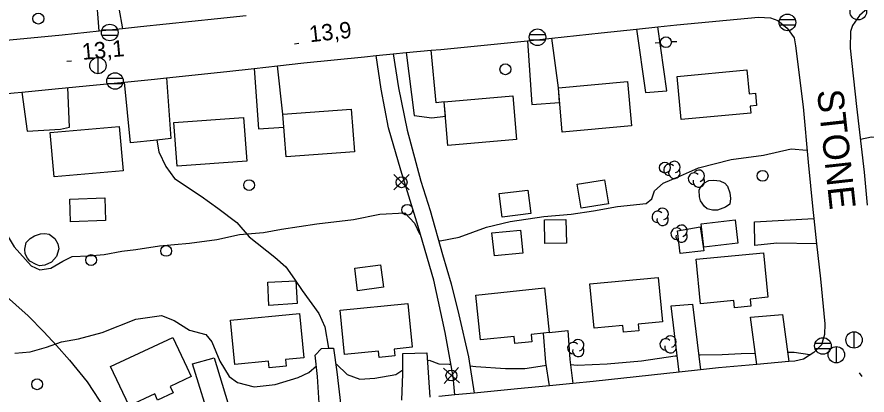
# Model space of a CAD drawing. Extents: x 646142 to 649934, y 5874075 to 5876351.
# Drawn here: x 646982.5 to 647138.5, y 5874686.7 to 5874756 of the extents above; entities that cross this region are included whole.
import ezdxf

# ---------------------------------------------------------------- set-up
doc = ezdxf.new("R2010")
doc.units = 0
for name, color, linetype in [('Niveau 1', 7, 'Continuous'), ('Niveau 15', 7, 'Continuous'), ('Niveau 19', 7, 'Continuous'), ('Niveau 2', 7, 'Continuous'), ('Niveau 21', 7, 'Continuous'), ('Niveau 22', 7, 'Continuous'), ('Niveau 3', 7, 'Continuous'), ('Niveau 31', 7, 'Continuous'), ('Niveau 36', 7, 'Continuous'), ('Niveau 44', 7, 'Continuous')]:
    doc.layers.add(name, color=color, linetype=linetype)

msp = doc.modelspace()

# ---------------------------------------------------------------- linework, layer by layer
at = {"layer": 'Niveau 1'}
for points in [[(646982.09, 5874694.31), (646984.88, 5874694.59), (646987.86, 5874695.45), (646990.63, 5874696.4), (646993.78, 5874696.97), (646998.07, 5874698.1), (647004.29, 5874700.56), (647009, 5874701.23), (647011.34, 5874700.3), (647014.15, 5874698.54), (647017.12, 5874697.79), (647018.22, 5874696.39), (647019.7, 5874692.85), (647021.39, 5874690.04), (647022.93, 5874688.93), (647026.01, 5874688.19), (647029.87, 5874688.56), (647034.11, 5874689.89), (647036.04, 5874690.8), (647037.43, 5874692)], [(647107.63, 5874694.04), (647107.9, 5874694.05), (647111.95, 5874694.08), (647115.41, 5874694.3), (647118.03, 5874694.36)], [(647123.95, 5874694.5), (647125.13, 5874694.53), (647128, 5874694.11), (647128.05, 5874693.99)], [(647057.83, 5874692.95), (647058.11, 5874693.04), (647059.91, 5874692.36), (647061.83, 5874692.31), (647062.15, 5874692.3)], [(647084.07, 5874692.23), (647085.33, 5874692.12), (647090.82, 5874692.39), (647097.09, 5874692.95), (647103.28, 5874693.85), (647103.69, 5874693.87)], [(647040.98, 5874692.31), (647041.11, 5874692.32), (647043.07, 5874690.43), (647045.4, 5874689.57), (647048.17, 5874689.73), (647052, 5874690.45), (647053.29, 5874691.29)], [(647065.63, 5874692.04), (647066.73, 5874691.92), (647072.16, 5874691.51), (647075.67, 5874691.53), (647079.28, 5874692.08), (647079.64, 5874692.13)]]:
    msp.add_lwpolyline(points, dxfattribs=at)
at = {"layer": 'Niveau 19'}
for points in [[(646997.57, 5874753.4), (646996.98, 5874760.58), (646996.52, 5874764.73), (646999.3, 5874764.95), (647000.2, 5874765.03), (647001.16, 5874757.65), (647001.82, 5874753.84)], [(647096.21, 5874753.79), (647097.87, 5874742.17), (647101.77, 5874742.48), (647100.1, 5874754.2)], [(647076.16, 5874751.65), (647077.01, 5874739.96), (647082.09, 5874740.33)], [(647081.85, 5874743.01), (647080.63, 5874752.13)], [(647053.94, 5874749.46), (647055.36, 5874737.93), (647058.63, 5874737.49), (647061.12, 5874737.83)], [(647060.9, 5874740.47), (647059.41, 5874740.24), (647058.5, 5874749.9)], [(647031.29, 5874738.18), (647030.31, 5874747.06)], [(647025.98, 5874746.58), (647026.78, 5874735.46), (647031.47, 5874735.82)], [(647009.92, 5874744.84), (647010.73, 5874733.72), (647008.12, 5874733.43), (647003.27, 5874732.9), (647002.22, 5874744.07)], [(646983.37, 5874742.23), (646984.31, 5874735.08), (646990.42, 5874735.45), (646992.11, 5874735.8), (646991.78, 5874743.05)], [(647129.26, 5874714.4), (647121.98, 5874714.5), (647117.91, 5874714.1), (647117.84, 5874718.41), (647128.75, 5874719.02)], [(647104.06, 5874690.86), (647102.59, 5874703), (647106.5, 5874703.31), (647107.96, 5874691.29)], [(647118.32, 5874692.27), (647117.14, 5874700.93), (647123.01, 5874701.4), (647124.18, 5874692.79)], [(647080.25, 5874688.37), (647079.56, 5874692.63), (647079.13, 5874698)], [(647080.17, 5874698.11), (647083.62, 5874698.5), (647083.94, 5874693.16), (647084.53, 5874688.78)], [(647038.01, 5874684.21), (647037.65, 5874690.03), (647037.21, 5874693.96), (647038.38, 5874695.22), (647039.64, 5874695.26), (647040.58, 5874695.28), (647041.17, 5874690.89), (647041.92, 5874684.62)], [(647053.1, 5874685.74), (647053.29, 5874690.55), (647053.33, 5874694.29), (647057.73, 5874694.41), (647058.28, 5874686.24)], [(647018.3, 5874680.74), (647014.71, 5874692.37), (647018.67, 5874693.47), (647022.2, 5874681.81)]]:
    msp.add_lwpolyline(points, dxfattribs=at)
at = {"layer": 'Niveau 2'}
for points in [[(647137.29, 5874733.62), (647137.32, 5874733.62), (647139.37, 5874734.02), (647144.01, 5874733.75), (647150.37, 5874734.55), (647155.61, 5874734.73), (647162.88, 5874734.27), (647169.32, 5874733.91), (647172.19, 5874734.19), (647179.89, 5874736.03), (647186.6, 5874736.68), (647190.32, 5874737.85), (647195.11, 5874740.68), (647200.16, 5874745.33), (647201.83, 5874747.39), (647201.81, 5874748.43), (647201.05, 5874752.04), (647201.15, 5874752.57)], [(647059.87, 5874714.94), (647060.14, 5874714.93), (647063.62, 5874715.62), (647068.68, 5874717.48), (647073, 5874718.47), (647079.17, 5874719.43), (647084.18, 5874719.83), (647088.3, 5874720.45), (647092.69, 5874721.26), (647097.97, 5874721.8), (647099, 5874722.64), (647099.51, 5874724.14), (647101.07, 5874725.55), (647104.26, 5874726.85), (647107.56, 5874728.34), (647113.56, 5874729.87), (647119.52, 5874730.63), (647124.57, 5874731.79), (647127.48, 5874731.56), (647127.53, 5874731.56)], [(646980.5, 5874716.27), (646981.92, 5874713.82), (646985.05, 5874710.34), (646986.67, 5874709.65), (646988.68, 5874709.93), (646990.89, 5874711.21), (646992.57, 5874712.04), (646995.57, 5874712.17), (646998.45, 5874712.46), (647001.7, 5874713.07), (647004.29, 5874713.33), (647008.64, 5874714.03), (647014.11, 5874714.52), (647019.16, 5874715.16), (647023.31, 5874716.13), (647027.74, 5874716.49), (647031.05, 5874717.1), (647037.52, 5874718.08), (647044.24, 5874718.85), (647049.08, 5874719.82), (647053.64, 5874720.07), (647055.47, 5874718.18), (647056.33, 5874716.2), (647056.57, 5874716.02)]]:
    msp.add_lwpolyline(points, dxfattribs=at)
at = {"layer": 'Niveau 21'}
for points in [[(647138.67, 5874757.62), (647137.16, 5874756.3), (647135.83, 5874754.42), (647135.47, 5874753.34), (647135.42, 5874750.3), (647136.59, 5874739.56), (647138.01, 5874727.55), (647138.56, 5874721.51)], [(647024.54, 5874756.21), (647019.26, 5874755.65), (647005.14, 5874754.18), (647001.82, 5874753.84), (646997.57, 5874753.4), (646990.78, 5874752.69), (646977.21, 5874751.38)], [(646983.37, 5874742.23), (646989.47, 5874742.83), (646995.16, 5874743.38), (647002.22, 5874744.07), (647007.69, 5874744.61), (647009.92, 5874744.84), (647021.01, 5874746.02), (647025.98, 5874746.58), (647030.31, 5874747.06), (647035.12, 5874747.61), (647046.25, 5874748.72), (647048.43, 5874748.93), (647051.53, 5874749.23), (647053.94, 5874749.46), (647058.5, 5874749.9), (647060.25, 5874750.07), (647073.1, 5874751.32), (647076.16, 5874751.65), (647080.63, 5874752.13), (647089.72, 5874753.11), (647096.21, 5874753.79), (647100.1, 5874754.2), (647103.59, 5874754.56), (647118.61, 5874755.99), (647120.82, 5874755.82), (647122.13, 5874755.34), (647123.86, 5874753.96), (647125.16, 5874752.21), (647125.4, 5874750.71), (647126.79, 5874739.53), (647127.74, 5874729.35), (647128.57, 5874720.68), (647128.75, 5874719.02), (647129.26, 5874714.4), (647129.97, 5874707.96), (647130.76, 5874699.74), (647130.69, 5874697.75), (647130.16, 5874695.84), (647128.77, 5874694.45), (647126.89, 5874693.25), (647125.3, 5874692.89), (647124.18, 5874692.79), (647118.32, 5874692.27), (647111.26, 5874691.65), (647107.96, 5874691.29), (647104.06, 5874690.86), (647098.97, 5874690.31), (647088.26, 5874689.14)], [(646918.21, 5874683.19), (646922.73, 5874690.97), (646925.68, 5874696.16), (646928.52, 5874701.15), (646930.28, 5874704.33), (646933.79, 5874710.69), (646937.07, 5874716.82), (646938.82, 5874720.09), (646941.49, 5874724.4), (646944.35, 5874727.78), (646947.9, 5874731.21), (646950.59, 5874733.32), (646951.39, 5874733.94), (646955.26, 5874736.35), (646961.22, 5874738.69), (646963.31, 5874739.38), (646964.49, 5874739.77), (646967.99, 5874740.38), (646971.81, 5874741.06), (646981.94, 5874742.09), (646983.37, 5874742.23)], [(647088.26, 5874689.14), (647084.53, 5874688.78), (647080.25, 5874688.37), (647074.33, 5874687.79), (647066.39, 5874687.03), (647062.84, 5874686.68), (647059.93, 5874686.4)]]:
    msp.add_lwpolyline(points, dxfattribs=at)
at = {"layer": 'Niveau 22'}
for points in [[(647062.84, 5874686.68), (647062.57, 5874690.05), (647061.09, 5874698.11), (647059.02, 5874707.75), (647056.12, 5874717.55), (647052.95, 5874727.91), (647050.69, 5874735.65), (647049.3, 5874742.76), (647048.43, 5874748.93)], [(647051.53, 5874749.23), (647052.5, 5874743.02), (647054.07, 5874735.23), (647056.58, 5874725.87), (647058.29, 5874720.53), (647060.58, 5874712.44), (647062.18, 5874707.08), (647063.58, 5874701.36), (647065.38, 5874693.68), (647066.39, 5874687.03)], [(646950.59, 5874733.32), (646953.87, 5874731.6), (646960.57, 5874727.69), (646964.48, 5874724.34), (646966.86, 5874722.2), (646969.41, 5874717.97), (646970.81, 5874715.04), (646973.08, 5874711.49), (646977.11, 5874707.73), (646984.49, 5874701.19), (646987.4, 5874698.28), (646989.7, 5874695.77), (646992.13, 5874693.05), (646995.36, 5874689.1), (646998.71, 5874683.96)], [(647008.12, 5874733.43), (647008.53, 5874731.25), (647009.79, 5874728.56), (647011.36, 5874726.35), (647016.26, 5874723.13), (647019.34, 5874720.93), (647022.8, 5874718.29), (647025.1, 5874715.68), (647029.81, 5874711.97), (647031.82, 5874710.15), (647033.39, 5874707.94), (647034.84, 5874705.84), (647037.85, 5874701.64), (647038.99, 5874699.16), (647039.64, 5874695.26)]]:
    msp.add_lwpolyline(points, dxfattribs=at)
at = {"layer": 'Niveau 3'}
for p, q in [((647033.4, 5874751.1), (647034.19, 5874751.19)), ((646991.64, 5874747.91), (646992.44, 5874747.98)), ((647137.07, 5874690.71), (647137.56, 5874690.08))]:
    msp.add_line(p, q, dxfattribs=at)
at = {"layer": 'Niveau 31'}
for points in [[(647103.68, 5874745.1), (647116.48, 5874746.29), (647116.89, 5874741.91), (647118.05, 5874742.02), (647118.26, 5874739.76), (647117.09, 5874739.65), (647117.2, 5874738.39), (647104.41, 5874737.2), (647103.68, 5874745.1)], [(647082.09, 5874740.33), (647081.85, 5874743.01), (647094.54, 5874744.14), (647095.26, 5874736.02), (647082.57, 5874734.89), (647081.85, 5874743.01)], [(647061.12, 5874737.83), (647060.9, 5874740.47), (647073.5, 5874741.54), (647074.17, 5874733.52), (647061.57, 5874732.46), (647060.9, 5874740.47)], [(647031.47, 5874735.82), (647031.29, 5874738.18), (647043.84, 5874739.12), (647044.43, 5874731.27), (647031.88, 5874730.33), (647031.29, 5874738.18)], [(647011.28, 5874736.64), (647024.07, 5874737.54), (647024.64, 5874729.58), (647011.84, 5874728.67), (647011.28, 5874736.64)], [(647001.93, 5874727.76), (646989.26, 5874726.7), (646988.57, 5874734.83), (647001.24, 5874735.9), (647001.93, 5874727.76)], [(647091.03, 5874721.71), (647086.02, 5874720.91), (647085.3, 5874725.32), (647090.32, 5874726.13), (647091.03, 5874721.71)], [(647113.46, 5874722.69), (647113.31, 5874721.69), (647112.55, 5874721.1), (647111.09, 5874720.58), (647110.17, 5874720.56), (647109.16, 5874720.83), (647108.66, 5874721.26), (647107.94, 5874722.25), (647107.77, 5874722.99), (647107.72, 5874724.22), (647108.01, 5874724.94), (647108.54, 5874725.5), (647109.49, 5874725.99), (647110.41, 5874726.06), (647111.51, 5874725.97), (647112.42, 5874725.52), (647112.93, 5874724.98), (647113.32, 5874723.73), (647113.46, 5874722.69)], [(647076.8, 5874719.94), (647071.54, 5874719.29), (647071, 5874723.6), (647076.26, 5874724.25), (647076.8, 5874719.94)], [(646992.14, 5874722.61), (646998.59, 5874722.83), (646998.74, 5874718.65), (646992.28, 5874718.42), (646992.14, 5874722.61)], [(647083.25, 5874718.88), (647083.33, 5874714.52), (647079.39, 5874714.45), (647079.32, 5874718.81), (647083.25, 5874718.88)], [(647107.92, 5874717.49), (647108.58, 5874713.13), (647104.23, 5874712.62), (647103.72, 5874716.8), (647107.92, 5874717.49), (647107.92, 5874717.49)], [(647114.83, 5874714.54), (647108.59, 5874713.8), (647108.09, 5874718.07), (647114.33, 5874718.8), (647114.83, 5874714.54)], [(646985.7, 5874715.87), (646986.77, 5874716.25), (646987.58, 5874716.26), (646988.34, 5874716.14), (646989.4, 5874715.35), (646989.94, 5874714.4), (646990.13, 5874713.49), (646989.73, 5874712.05), (646988.82, 5874711.05), (646987.59, 5874710.48), (646986.62, 5874710.35), (646985.96, 5874710.59), (646984.81, 5874711.19), (646984.36, 5874711.74), (646983.94, 5874712.58), (646983.87, 5874713.4), (646984.17, 5874714.65), (646984.87, 5874715.4), (646985.7, 5874715.87)], [(647075.32, 5874712.71), (647070.1, 5874712.18), (647069.67, 5874716.39), (647074.89, 5874716.93), (647075.32, 5874712.71)], [(647107.13, 5874711.55), (647119.49, 5874712.77), (647120.3, 5874704.58), (647117.08, 5874704.26), (647117.21, 5874702.94), (647114.2, 5874702.64), (647114.07, 5874703.97), (647107.94, 5874703.36), (647107.13, 5874711.55)], [(647049.75, 5874706.42), (647045, 5874705.8), (647044.47, 5874709.9), (647049.22, 5874710.51), (647049.75, 5874706.42)], [(647087.64, 5874707.03), (647100.19, 5874708.21), (647100.95, 5874700.07), (647096.5, 5874699.65), (647096.62, 5874698.44), (647093.79, 5874698.18), (647093.67, 5874699.43), (647088.4, 5874698.93), (647087.64, 5874707.03)], [(647028.5, 5874707.36), (647033.68, 5874707.63), (647033.9, 5874703.45), (647028.69, 5874703.07), (647028.5, 5874707.36), (647028.5, 5874707.36)], [(647066.72, 5874705), (647079.33, 5874706.3), (647080.17, 5874698.11), (647079.13, 5874698), (647076.85, 5874697.77), (647076.99, 5874696.43), (647073.86, 5874696.11), (647073.72, 5874697.4), (647067.57, 5874696.76), (647066.72, 5874705)], [(647041.8, 5874702.23), (647054.24, 5874703.46), (647055.04, 5874695.43), (647051.69, 5874695.1), (647051.82, 5874693.84), (647048.93, 5874693.55), (647048.81, 5874694.7), (647042.6, 5874694.09), (647041.8, 5874702.23)], [(647021.64, 5874700.39), (647034.32, 5874701.63), (647035.13, 5874693.49), (647031.78, 5874693.16), (647031.9, 5874691.95), (647028.73, 5874691.64), (647028.61, 5874692.85), (647022.44, 5874692.25), (647021.64, 5874700.39)], [(646999.65, 5874691.87), (647011.08, 5874697.22), (647013.63, 5874691.76), (647014.43, 5874690.06), (647010.57, 5874688.25), (647011.13, 5874687.04), (647008.28, 5874685.71), (647007.74, 5874686.86), (647003.03, 5874684.66), (646999.65, 5874691.87)]]:
    msp.add_lwpolyline(points, dxfattribs=at)
at = {"layer": 'Niveau 36'}
for p, q in [((647125.35, 5874755.46), (647122.47, 5874755.46)), ((647000.93, 5874753.61), (646998.05, 5874753.61)), ((647122.47, 5874754.54), (647125.35, 5874754.54)), ((646998.05, 5874752.69), (647000.93, 5874752.69)), ((647079.46, 5874752.74), (647076.58, 5874752.74)), ((647076.58, 5874751.82), (647079.46, 5874751.82)), ((647099.61, 5874751.28), (647100.61, 5874751.33)), ((647103.6, 5874751.47), (647102.6, 5874751.42)), ((646997.34, 5874745.59), (646997.34, 5874748.59)), ((647001.9, 5874744.71), (646999.02, 5874744.71)), ((646999.02, 5874743.79), (647001.9, 5874743.79)), ((647054.49, 5874724.27), (647051.67, 5874727.09)), ((647051.67, 5874724.27), (647054.49, 5874727.09)), ((647136.15, 5874695.25), (647136.15, 5874698.25)), ((647131.87, 5874696.11), (647128.99, 5874696.11)), ((647132.9, 5874692.54), (647132.9, 5874695.54)), ((647128.99, 5874695.19), (647131.87, 5874695.19)), ((647060.74, 5874691.58), (647063.7, 5874688.91)), ((647060.89, 5874688.77), (647063.55, 5874691.73))]:
    msp.add_line(p, q, dxfattribs=at)
for centre, radius in [((647136.92, 5874756.98), 1.52), ((646986.38, 5874755.71), 1), ((647123.91, 5874755.01), 1.52), ((646999.49, 5874753.16), 1.52), ((647078.02, 5874752.29), 1.52), ((647101.6, 5874751.38), 1), ((646997.33, 5874747.1), 1.5), ((647072.13, 5874746.42), 1), ((647000.46, 5874744.26), 1.52), ((647101.41, 5874728.37), 1), ((647053.08, 5874725.69), 1), ((647119.36, 5874726.87), 1), ((647025.08, 5874725.16), 1), ((647054.12, 5874720.63), 1), ((647009.85, 5874713.1), 1), ((646996.07, 5874711.41), 1), ((647130.43, 5874695.66), 1.52), ((647136.14, 5874696.76), 1.5), ((647132.89, 5874694.05), 1.5), ((647062.22, 5874690.24), 1), ((646986.16, 5874688.63), 1)]:
    msp.add_circle(centre, radius, dxfattribs=at)
at = {"layer": 'Niveau 44'}
for centre, start, end in [((647102.25, 5874727.96), 44.1154, 269.804), ((647103.15, 5874728.49), 282.2692, 149.7263), ((647103.15, 5874727.44), 166.9369, 29.6212), ((647106.75, 5874726.35), 44.1154, 269.804), ((647107.65, 5874726.88), 282.2692, 149.7263), ((647107.65, 5874725.83), 166.9369, 29.6212), ((647101, 5874719.87), 282.2692, 149.7263), ((647100.1, 5874719.34), 44.1154, 269.804), ((647101, 5874718.82), 166.9369, 29.6212), ((647103.58, 5874716.26), 44.1154, 269.804), ((647104.48, 5874716.79), 282.2692, 149.7263), ((647104.48, 5874715.74), 166.9369, 29.6212), ((647102.45, 5874696.47), 282.2692, 149.7263), ((647084.61, 5874695.27), 44.1154, 269.804), ((647085.51, 5874695.8), 282.2692, 149.7263), ((647101.55, 5874695.94), 44.1154, 269.804), ((647102.45, 5874695.42), 166.9369, 29.6212), ((647085.51, 5874694.75), 166.9369, 29.6212)]:
    msp.add_arc(centre, 1.05, start, end, dxfattribs=at)

# ---------------------------------------------------------------- texts
at = {"layer": 'Niveau 15'}
msp.add_text('STONE', height=4.8, rotation=276.2116, dxfattribs=at).set_placement((647129.33, 5874742.49))
at = {"layer": 'Niveau 3'}
for s, rotation, p in [('13,9 ', 6.225, (647036.26, 5874751.37)), ('13,1 ', 5.194, (646994.51, 5874748.13))]:
    msp.add_text(s, height=3, rotation=rotation, dxfattribs=at).set_placement(p)

doc.saveas('drawing.dxf')
